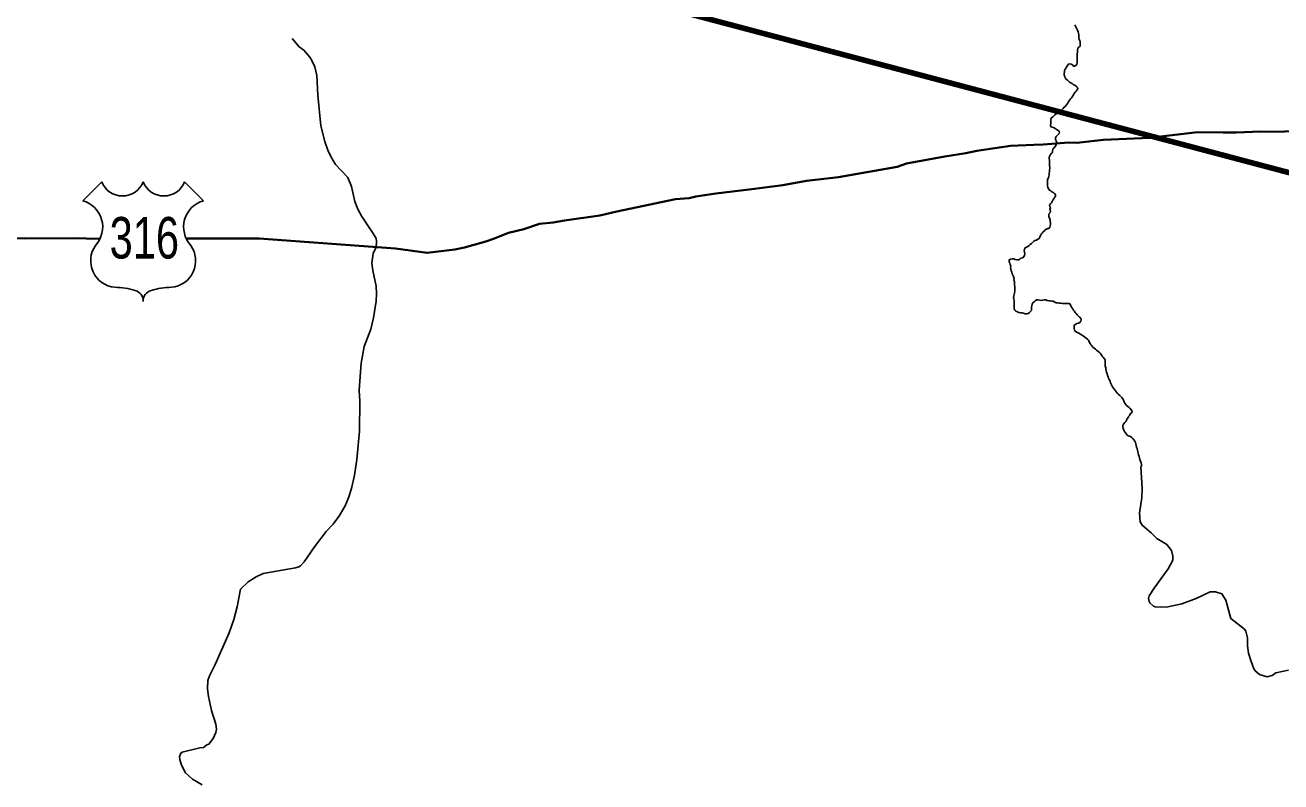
# Model space of a CAD drawing. Extents: x -1643653 to 4543381, y 1624270 to 13878484.
# Drawn here: x 725512 to 736109, y 8955698 to 8962083 of the extents above; entities that cross this region are included whole.
import ezdxf
from ezdxf.enums import TextEntityAlignment as Align

# ---------------------------------------------------------------- set-up
doc = ezdxf.new("R2010")
doc.units = 0
doc.header["$LTSCALE"] = 200
for name, color, linetype, lineweight in [('12', 7, 'Continuous', 25), ('24', 7, 'Continuous', 25), ('48', 7, 'Continuous', 25), ('60', 7, 'Continuous', 13), ('9', 7, 'Continuous', 90)]:
    doc.layers.add(name, color=color, linetype=linetype, lineweight=lineweight)

msp = doc.modelspace()

# ---------------------------------------------------------------- linework, layer by layer
at = {"layer": '12', "lineweight": 40}
for points in [[(734025.2, 8961072.3), (734102.4, 8961075.4), (734319.4, 8961091.8), (734386.9, 8961089), (734610.5, 8961116.1), (735000.8, 8961131.4), (735406.2, 8961178.8), (735620.8, 8961178.7)], [(735620.8, 8961178.7), (735731.5, 8961178.7), (735939.1, 8961184.7), (736086.4, 8961182.8), (736197.1, 8961189.1), (736304, 8961187.6), (736462.5, 8961200.2), (736543.4, 8961202.1), (736665.1, 8961195.8), (736768.2, 8961197.3), (737022.4, 8961176.7), (737121.8, 8961176.5), (737224.9, 8961184.4), (737328.1, 8961184.8), (737486.6, 8961197.6), (738285.5, 8961221)], [(733119.6, 8960947.4), (733273.3, 8960975.6), (733450.7, 8961003.1), (733541.8, 8961022), (733827, 8961064.4), (734025.2, 8961072.3)], [(731644.2, 8960700.6), (731907.1, 8960733.7), (732104.6, 8960770.6), (732375, 8960800.8), (732870.2, 8960888.2), (732949.7, 8960916.3), (733119.6, 8960947.4)], [(727488.2, 8960282.3), (728636.4, 8960199.6), (728903.4, 8960161.8), (729137.1, 8960189.3), (729219.7, 8960208.1), (729401, 8960258.8), (729465.4, 8960280.4), (729590.6, 8960330), (729719.4, 8960363), (729852.5, 8960406), (729969, 8960418.2), (730064.3, 8960434.8), (730362.8, 8960475.9), (730505.9, 8960510.9), (731000.5, 8960614.4), (731116.1, 8960622.6), (731172.1, 8960636.4), (731339.7, 8960662.3), (731644.2, 8960700.6)], [(721922.9, 8960009), (722213.7, 8960025.4), (722269.8, 8960036.4), (722349.1, 8960058.4), (722636.1, 8960173.1), (722845.7, 8960234.4), (722922.5, 8960243.5), (723174, 8960287.2), (723408.1, 8960273.8), (723541.7, 8960277.9), (723662.4, 8960276.1), (724053.4, 8960301.3), (724251.5, 8960299.1), (724661.8, 8960282.6), (724797.4, 8960284.4), (725081.1, 8960280.5), (725171.8, 8960288.1), (725504.3, 8960282.4), (725962.1, 8960286.2), (726091.1, 8960280.3), (726144.9, 8960281.9)], [(726871.4, 8960282.4), (727184.2, 8960282.3), (727488.2, 8960282.3)]]:
    msp.add_lwpolyline(points, dxfattribs=at)
at = {"layer": '24'}
for points in [[(734370.5, 8962085.5), (734375.3, 8962073.5), (734380.1, 8962061.9), (734387.2, 8962050.9), (734392.9, 8962039.6), (734398.1, 8962027.3), (734401.7, 8962015.2), (734402.3, 8962002.2), (734402.4, 8961989.4), (734404.1, 8961976.6), (734406.8, 8961963.1), (734410.8, 8961952.5), (734414.1, 8961938.9), (734414.2, 8961925.2), (734413.8, 8961912.3), (734411.4, 8961900), (734399.9, 8961895.9), (734394.8, 8961885), (734391.5, 8961872.9), (734391.2, 8961870.4), (734391.1, 8961855.7), (734391, 8961841.3), (734390.9, 8961829.3), (734390.8, 8961816.6), (734390.7, 8961803.9), (734390.3, 8961791), (734390.1, 8961778.6), (734390, 8961766.5), (734388, 8961754.5), (734380.7, 8961744.3), (734371, 8961736.2), (734358.2, 8961738.1), (734350.1, 8961747.3), (734338.7, 8961752.7), (734327, 8961755.8), (734315.1, 8961754.3), (734307.7, 8961744), (734302.1, 8961733.4), (734296.4, 8961722.2), (734289.2, 8961711.3)], [(727765.8, 8961970.3), (727825.8, 8961899), (727865.1, 8961870.8), (727914.4, 8961812.9), (727928.9, 8961790.8), (727957, 8961730.6), (727973.7, 8961658.3), (727982.1, 8961491.7), (728008.3, 8961232.6), (728042.5, 8961100.9), (728042.5, 8961100.9)], [(734289.2, 8961711.3), (734283.8, 8961700), (734281.5, 8961688.1), (734280.9, 8961674.6), (734280.8, 8961661.6), (734284.7, 8961649.7), (734287.4, 8961637.4), (734296.4, 8961627.5), (734306.7, 8961619), (734316.1, 8961610.8), (734326.2, 8961603.1), (734336, 8961596), (734346.8, 8961589.7), (734356.9, 8961582), (734368.8, 8961575.5), (734379.9, 8961568.9), (734388.6, 8961559.9), (734395.6, 8961549.8), (734388.5, 8961537.7), (734380.5, 8961527.4), (734372.8, 8961518.1), (734365.6, 8961507.4), (734359.4, 8961496), (734352.2, 8961485.5), (734344.5, 8961473.6), (734337.4, 8961463.9), (734328.9, 8961454.1), (734321.4, 8961443.2), (734315, 8961432.6), (734307.4, 8961421.2), (734299.3, 8961410.7), (734290.8, 8961400.6), (734280.7, 8961391.1), (734271.1, 8961380.8), (734263, 8961371.6), (734254, 8961362.1), (734243, 8961354.4), (734232.2, 8961347.1), (734222.1, 8961340.4), (734211.8, 8961333.8), (734201, 8961327), (734191.4, 8961318.2), (734182.9, 8961308.7), (734173.4, 8961301.1), (734167, 8961290.8), (734166.8, 8961278.6), (734166.7, 8961265.9), (734166.4, 8961252.4), (734165.8, 8961238.4), (734167.3, 8961226.5), (734178.3, 8961221.3), (734191, 8961218.2), (734202.9, 8961212.1), (734213, 8961204.5), (734223.8, 8961197.5), (734234.3, 8961191.3), (734239.4, 8961180.2), (734236.8, 8961167.9), (734227.7, 8961158.7), (734219.6, 8961150.8), (734213.2, 8961144.3), (734207.2, 8961131.5), (734207.9, 8961118.3), (734211.4, 8961106.2), (734218, 8961091.1)], [(728042.5, 8961100.9), (728066.8, 8961029.4), (728091.6, 8960973.5), (728132.1, 8960907.8), (728236.6, 8960797.5), (728265.1, 8960722.4), (728295.7, 8960595), (728319, 8960531.3), (728352.9, 8960467.6), (728449.6, 8960324.9), (728474.6, 8960281.8), (728477.4, 8960259.1), (728473.9, 8960208), (728448.7, 8960159), (728438.4, 8960076.1), (728447.6, 8960012.3), (728475.3, 8959880.6), (728477.7, 8959816.9), (728475.3, 8959753.2), (728452.1, 8959613.4), (728430.3, 8959518.6), (728374.1, 8959370.4), (728347.8, 8959231.5), (728331.8, 8959004.4), (728331.8, 8959004.4), (728335.5, 8958911.7), (728334.3, 8958656.7), (728310.4, 8958418), (728292.8, 8958286.4), (728267.6, 8958175.1), (728241.7, 8958095.1), (728211.8, 8958027.2), (728164.6, 8957944.8), (728110.8, 8957873.6), (728053, 8957810), (727953.2, 8957682.5), (727865.8, 8957554.2), (727836.3, 8957521.6), (727822.7, 8957513.3), (727793.9, 8957504.8), (727522, 8957455.7), (727461.9, 8957429.1), (727393.2, 8957387.5), (727330.4, 8957324.7), (727300.9, 8957176.3), (727274.3, 8957069.5), (727235.3, 8956955.2), (727115.7, 8956689.6), (727067.7, 8956593.8), (727054.2, 8956553.9), (727051.8, 8956483.4), (727060.3, 8956419.9), (727085.9, 8956300.9), (727122.2, 8956185.9), (727127.8, 8956143.5), (727122.6, 8956114.6), (727099.9, 8956065), (727062.7, 8956016.1), (727045.7, 8956009.6), (727016.4, 8955987.1), (726986.5, 8955986.3)], [(734218, 8961091.1), (734207.8, 8961062.9), (734200, 8961053), (734190.9, 8961044.2), (734184.6, 8961033.6), (734182.6, 8961021.3), (734181.7, 8961009.3), (734171.8, 8961001.8), (734165.3, 8960991.3), (734157.6, 8960980.9), (734153.4, 8960969.1), (734153.9, 8960956.9), (734155.7, 8960944.8), (734155.6, 8960930.8), (734157.2, 8960918.6), (734157.3, 8960903.8), (734157.4, 8960891.6), (734158.6, 8960889.5), (734158.7, 8960875.6), (734155.4, 8960860.1), (734154.8, 8960846.8), (734154.5, 8960832.9), (734154.7, 8960820.1), (734151.4, 8960807.7), (734146.5, 8960794.6), (734140.1, 8960780.9), (734140, 8960767.8), (734139.7, 8960754.8), (734139.4, 8960740.2), (734140.4, 8960727.2), (734143.2, 8960714.9), (734147.9, 8960702.2), (734155.3, 8960690.7), (734166.3, 8960684.7), (734176.8, 8960677.5), (734187.8, 8960671.4), (734189.3, 8960669.8)], [(734189.3, 8960669.8), (734197.1, 8960661.3), (734205.7, 8960651.9), (734207.8, 8960639.2), (734198.6, 8960629.6), (734192.4, 8960618.6), (734185.6, 8960607.7), (734178.1, 8960596.2), (734172.6, 8960584.9), (734163.4, 8960576.4), (734155.8, 8960565.4), (734158.7, 8960553), (734164.3, 8960541.4), (734158.6, 8960528.3), (734163.7, 8960516.2), (734160.8, 8960503.2), (734153, 8960493), (734150.5, 8960481.4), (734151.3, 8960469.9), (734157.4, 8960454), (734161.1, 8960441.5), (734162.3, 8960428.1), (734164.3, 8960415.1), (734164.5, 8960402.2), (734163.1, 8960389.5), (734158.2, 8960377.6), (734150.7, 8960367.4), (734141.7, 8960366.9), (734131.8, 8960362.7), (734121.8, 8960358.9), (734113.8, 8960347.7), (734103.8, 8960338.3), (734094.2, 8960329.3), (734087.1, 8960318.7), (734080.9, 8960307.4), (734075.3, 8960295.5), (734070.1, 8960283.9), (734057.8, 8960277.4), (734046.2, 8960267.9), (734033.3, 8960266.2), (734022.6, 8960259.8), (734013.1, 8960249.4), (734003.4, 8960241), (733993.2, 8960233), (733983.7, 8960224.1), (733973.5, 8960216.7), (733963.2, 8960208.9), (733950.5, 8960205.4), (733944.1, 8960193.5), (733941.6, 8960180.5), (733944.1, 8960167.2), (733947, 8960154.9), (733945.1, 8960142.1), (733938.6, 8960128.8), (733928.6, 8960120.9), (733915.5, 8960116.3), (733904.7, 8960108.7), (733893.3, 8960102.3), (733880.1, 8960103.4), (733866.8, 8960106.6), (733854.8, 8960111), (733841.7, 8960111.4), (733828.3, 8960110), (733814.9, 8960100.8), (733814.5, 8960086.4)], [(733814.5, 8960086.4), (733821.2, 8960074.7), (733825.6, 8960062.8), (733828.5, 8960050.2), (733828.2, 8960037.1), (733829.8, 8960023.7), (733832, 8960011.3), (733837.2, 8959997.6), (733842.3, 8959985.5), (733846.4, 8959973.3), (733851.2, 8959961.1), (733856.7, 8959946), (733856.5, 8959932.7), (733859.7, 8959919.4), (733860.2, 8959902.9), (733860.7, 8959889.6), (733862.5, 8959876.9), (733863.4, 8959864), (733863.7, 8959849.9), (733863.4, 8959837), (733861.1, 8959823.5), (733857.2, 8959810.9), (733854.1, 8959798.5), (733853.8, 8959785.2), (733855, 8959772.4), (733857, 8959759.4), (733858.9, 8959746.8), (733859, 8959733.6), (733858.7, 8959720.9), (733857.8, 8959703.4), (733857.6, 8959690.8), (733863, 8959679), (733871.7, 8959669.4), (733885.4, 8959664.8), (733896.9, 8959659), (733910.2, 8959656.5), (733923.4, 8959656), (733936.8, 8959652.6), (733949.7, 8959648), (733962.9, 8959647.2), (733975.6, 8959651.2), (733986.2, 8959658), (733994.9, 8959667), (734003.2, 8959676.8), (734005.4, 8959690), (734005.2, 8959702.8), (734006, 8959715.4), (734010.5, 8959727.8), (734016, 8959739.1), (734025.6, 8959748.8), (734034.4, 8959758.2), (734046.6, 8959764.4), (734059.1, 8959766.7), (734072.5, 8959763.4), (734085.2, 8959761.1), (734098.3, 8959761.5), (734111, 8959764.2), (734124.5, 8959764.4), (734136.4, 8959760.3), (734149.3, 8959757.9), (734162.2, 8959757), (734174.9, 8959755.6), (734187.2, 8959752.9), (734200.8, 8959747), (734212.5, 8959740.7), (734225.9, 8959738.8), (734238.5, 8959737.8), (734251.4, 8959736.5), (734265.3, 8959735.4), (734278, 8959735.1), (734291.5, 8959734.8), (734305.5, 8959734.6), (734319, 8959734.3), (734331.1, 8959729), (734335, 8959715.4), (734342.8, 8959704.5), (734350, 8959693), (734357.1, 8959681.8), (734365.1, 8959671.5), (734373.2, 8959659.9), (734381.5, 8959649.9), (734389.5, 8959638.6), (734399.3, 8959630), (734410.7, 8959620.2), (734420.1, 8959610.5), (734423.1, 8959597.8), (734421.3, 8959585.3), (734412.2, 8959574.8), (734400.8, 8959568.8), (734388.1, 8959565.2), (734377, 8959559.1), (734365.5, 8959551.4), (734363.3, 8959537.6), (734364.5, 8959523.6), (734368.1, 8959511.4), (734373.9, 8959500.1), (734384.8, 8959493.7), (734396.7, 8959487.8), (734408.5, 8959481), (734420.4, 8959474), (734431.6, 8959467.6)], [(734431.6, 8959467.6), (734442.2, 8959459.5), (734454.6, 8959451), (734464.8, 8959442.5), (734475.5, 8959433.5), (734485.1, 8959423.8), (734492, 8959411.7), (734498.5, 8959397.6), (734506.2, 8959386.8), (734514.6, 8959376.3), (734523.2, 8959366.7), (734533.2, 8959357.8), (734543.6, 8959348.3), (734552.9, 8959339.8), (734563.9, 8959331.8), (734574, 8959323.8), (734582.8, 8959314.8), (734592.3, 8959305), (734600.5, 8959291.5), (734608, 8959280.9), (734617.5, 8959269.6), (734624.7, 8959258.8), (734626.1, 8959245.7), (734626, 8959232.8), (734625.7, 8959218), (734626.1, 8959205.1), (734630.5, 8959193), (734632.5, 8959180.1), (734634.7, 8959167), (734637.9, 8959154.3), (734643.1, 8959141.8), (734646.8, 8959129.1), (734650.6, 8959116.5), (734655, 8959103.9), (734660.9, 8959092.6), (734667.1, 8959078.1), (734671.8, 8959066.3), (734676.4, 8959053.3), (734682.5, 8959041.6), (734688.8, 8959030.1), (734696.8, 8959019.8), (734705.8, 8959008.9), (734713.8, 8958998), (734721.6, 8958987.3), (734729.5, 8958976.4), (734737.8, 8958967), (734749.1, 8958959.3), (734759.3, 8958951.2), (734767.1, 8958940.8), (734774, 8958929.3), (734779.5, 8958917.7), (734786.1, 8958906.2), (734792.6, 8958894.8), (734799.4, 8958883.8), (734806.8, 8958873.7), (734816.8, 8958866), (734827.6, 8958858), (734837.4, 8958847.7), (734845.6, 8958838), (734853, 8958826), (734851.7, 8958813.5), (734841, 8958806.3), (734834.3, 8958793.6), (734826.8, 8958783.2), (734819.6, 8958772.8), (734812.1, 8958761.7), (734805.2, 8958751.1), (734799.5, 8958740), (734791.5, 8958729.7), (734781.1, 8958717.5), (734775.6, 8958705.8), (734774.8, 8958692.8), (734778.6, 8958679.1), (734783.7, 8958666.9), (734789.7, 8958655.6), (734797.2, 8958644.2), (734804.6, 8958632.4), (734815.2, 8958620.2), (734827.2, 8958615.9), (734839.7, 8958611.5), (734850.3, 8958604.2), (734860.7, 8958595.4), (734868.5, 8958585.5), (734875.6, 8958573.9), (734881.5, 8958562.3), (734884.5, 8958549.8), (734887.6, 8958536.7), (734889.9, 8958522.8), (734894.7, 8958509.9), (734898.2, 8958497.2), (734901.8, 8958484), (734905, 8958471.2), (734908.4, 8958459.1), (734912.4, 8958444.8), (734915.5, 8958432.2), (734918.6, 8958417.7), (734924.1, 8958405.6), (734930.5, 8958390.5), (734931.8, 8958377.5), (734933, 8958364.6), (734934.6, 8958360.2)], [(734927.5, 8958360.3), (734939, 8958171.4), (734935.7, 8958098.7), (734916.8, 8957966.9), (734921.7, 8957891.6), (734939, 8957863.7), (735013.5, 8957800), (735061, 8957752), (735146.6, 8957699.9), (735184.6, 8957651.3), (735196.8, 8957602.3), (735195.5, 8957569.3), (735158.9, 8957496.6), (735038.3, 8957331.8), (734996.3, 8957267.8), (734991.1, 8957244.5), (734995.8, 8957220.6), (735001.9, 8957208.7), (735035.1, 8957182), (735048.9, 8957175.4), (735102, 8957172.8), (735153.5, 8957176.6), (735272.3, 8957201.5), (735395, 8957245), (735511.8, 8957301.6), (735556.6, 8957302.6), (735610.7, 8957285.4), (735644.8, 8957232.6), (735686.2, 8957076.6), (735800.6, 8956987.3), (735813.5, 8956971.2), (735828, 8956914.6), (735827.4, 8956845.1), (735835.8, 8956785.5), (735854.7, 8956721.8), (735881.3, 8956651.3), (735892.6, 8956636), (735928.3, 8956605.5), (735994.1, 8956583.9), (736036.3, 8956595.8), (736065.4, 8956618.2), (736173.8, 8956640.7)], [(726986.5, 8955986.3), (726837.9, 8955949.1), (726825, 8955939.5), (726814.2, 8955910.4), (726817.4, 8955886), (726830.9, 8955839.7), (726865, 8955775.8), (726924.5, 8955721.1), (727005.9, 8955674.6)]]:
    msp.add_lwpolyline(points, dxfattribs=at)
at = {"layer": '48'}
for p, q in [((725998.7, 8960602), (726158.6, 8960761.9)), ((726857.9, 8960761.9), (727017.9, 8960602))]:
    msp.add_line(p, q, dxfattribs=at)
for centre, radius, start, end in [((726333.4, 8960828.9), 187.2, 200.95927, 339.04073), ((726683.1, 8960828.9), 187.2, 200.95927, 339.04073), ((725936.6, 8960380.1), 230.3, 317.5721, 74.36886), ((727079.9, 8960380.1), 230.3, 105.62774, 222.4279), ((726290.1, 8960095), 224.7, 144.73733, 264.65778), ((726726.4, 8960095), 224.7, 275.34222, 35.26267), ((726268.2, 8959281.5), 589.7, 72.89371, 89.90057), ((726748.4, 8959281.5), 589.7, 90.09943, 107.10629), ((726413.9, 8959754.9), 94.4, 357.69345, 72.92955), ((726602.6, 8959754.9), 94.4, 107.07045, 182.30655)]:
    msp.add_arc(centre, radius, start, end, dxfattribs=at)
at = {"layer": '60', "lineweight": 25}
msp.add_spline([(814781, 9009175.5), (814787.2, 9009173.4), (814796.9, 9009173.4), (814799.4, 9009172.4), (814805.1, 9009174.5), (814805.6, 9009176.5), (814811.7, 9009179.5), (814811.7, 9009179.5), (814801.5, 9009181), (814790.7, 9009181.5), (814784.1, 9009183.1), (814777.4, 9009185.1), (814778.4, 9009175.5)], degree=3, dxfattribs=at)
at = {"layer": '9'}
msp.add_line((738230.2, 8960292.9), (727062.8, 8963254.1), dxfattribs=at)

# ---------------------------------------------------------------- texts
at = {"layer": '48', "width": 0.75}
msp.add_text('316', height=350, dxfattribs=at).set_placement((726518.2, 8960114.2), align=Align.CENTER)

doc.saveas('drawing.dxf')
